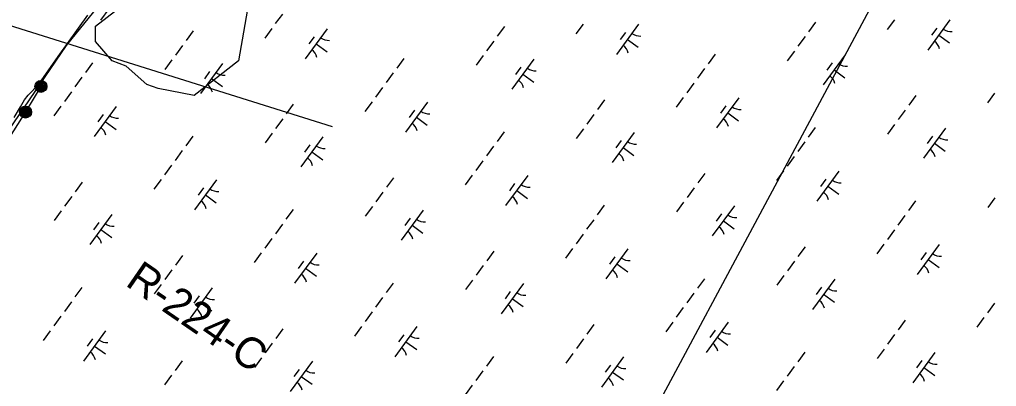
# Model space of a CAD drawing. Extents: x 3905714 to 3926767, y 183354 to 205755.
# Drawn here: x 3915542 to 3916850, y 188757 to 189249 of the extents above; entities that cross this region are included whole.
import ezdxf

# ---------------------------------------------------------------- set-up
doc = ezdxf.new("R2010")
doc.units = 0
for name, color, linetype in [('V-RIVR-EDGE', 7, 'Continuous'), ('V-RIVR-RANG-IDEN', 7, 'Continuous'), ('V-RRAP-FSHR', 7, 'Continuous'), ('V-TOPO-SHOR', 7, 'Continuous'), ('V-UTIL-LINE', 7, 'Continuous'), ('V-WETL-SWMP', 7, 'Continuous')]:
    doc.layers.add(name, color=color, linetype=linetype)

msp = doc.modelspace()

# ---------------------------------------------------------------- linework, layer by layer
at = {"layer": 'V-RIVR-EDGE'}
for points in [[(3915658.9, 189281.1), (3915604.9, 189214.2), (3915307.8, 188778.8)], [(3915850.4, 189281.1), (3915835.5, 189193.7), (3915776, 189147.2), (3915727.7, 189156.5), (3915712.8, 189162.1), (3915684.9, 189186.3), (3915666.3, 189193.7), (3915644, 189219.7), (3915644, 189240.2), (3915684.9, 189271.8)]]:
    msp.add_lwpolyline(points, dxfattribs=at)
at = {"layer": 'V-RRAP-FSHR'}
for points in [[(3915571, 189159.3), (3915550.3, 189125.1), (3915528.9, 189091.3), (3915506.4, 189058.2), (3915483.9, 189025.1), (3915461.4, 188992.3), (3915438.9, 188959), (3915417.6, 188925.1), (3915396.4, 188891.2), (3915375.2, 188857.3), (3915354, 188823.4), (3915332.7, 188789.5), (3915311.1, 188755.8), (3915289.9, 188721.9), (3915268.9, 188687.9), (3915247.9, 188653.8), (3915226.2, 188620.3), (3915202.1, 188588.3), (3915178.5, 188556.4), (3915154, 188524.4), (3915129.9, 188492.4)], [(3915572.7, 189166.4), (3915574.5, 189165.4), (3915577, 189163.3), (3915578, 189160.9), (3915577.9, 189157.7), (3915576.7, 189155.2), (3915574.3, 189152.9), (3915571.5, 189152.4), (3915569.2, 189152.3), (3915566.7, 189153.6), (3915565, 189155.5), (3915564.1, 189157.7), (3915563.9, 189159.9), (3915564.6, 189162.4), (3915566.9, 189165), (3915569.8, 189166.3), (3915572.2, 189166.3), (3915574.7, 189163.8), (3915576.6, 189161.5), (3915576.8, 189158.8), (3915575.8, 189155.7), (3915573.3, 189153.8), (3915570.4, 189153.4), (3915567.7, 189154.2), (3915565.6, 189156.5), (3915565, 189159.4), (3915566.1, 189162.7), (3915568.5, 189164.6), (3915571.2, 189165.3), (3915574.2, 189163.6), (3915575.6, 189161.2), (3915575.8, 189158.4), (3915574.7, 189155.9), (3915572.4, 189154.5), (3915569.7, 189154.3), (3915567.1, 189156.2), (3915566, 189158.8), (3915567.2, 189162.5), (3915569.6, 189164.1), (3915571.5, 189164.1), (3915573.8, 189162.1), (3915575, 189159.5), (3915574.4, 189157.1), (3915572, 189155.3), (3915569.6, 189155.5), (3915567.3, 189157.5), (3915567.2, 189159.9), (3915568.3, 189162.1), (3915570.1, 189163.3), (3915572.1, 189162.8), (3915573.3, 189161.2), (3915574, 189159), (3915573, 189157.2), (3915571.3, 189156.3), (3915569.2, 189156.9), (3915568.2, 189158.5), (3915568.2, 189160.2), (3915569.7, 189162), (3915571, 189162.2), (3915572.4, 189160.7), (3915572.9, 189158.9), (3915572.2, 189157.6), (3915570.6, 189157.4), (3915569.1, 189158.5), (3915569.2, 189160.1), (3915570.1, 189161), (3915571.6, 189160.3), (3915571.9, 189158.7), (3915570.7, 189158.3), (3915570, 189159.3), (3915570.3, 189160.1), (3915571, 189159.3)], [(3915552, 189132.1), (3915553.9, 189131.2), (3915556.3, 189129), (3915557.4, 189126.6), (3915557.3, 189123.4), (3915556.1, 189121), (3915553.7, 189118.6), (3915550.8, 189118.2), (3915548.6, 189118), (3915546.1, 189119.4), (3915544.3, 189121.2), (3915543.5, 189123.4), (3915543.3, 189125.6), (3915544, 189128.1), (3915546.3, 189130.8), (3915549.2, 189132), (3915551.6, 189132), (3915554.1, 189129.6), (3915556, 189127.3), (3915556.2, 189124.5), (3915555.2, 189121.4), (3915552.7, 189119.5), (3915549.7, 189119.1), (3915547.1, 189120), (3915545, 189122.2), (3915544.3, 189125.1), (3915545.5, 189128.4), (3915547.9, 189130.4), (3915550.6, 189131), (3915553.5, 189129.3), (3915554.9, 189127), (3915555.2, 189124.1), (3915554, 189121.6), (3915551.8, 189120.2), (3915549, 189120.1), (3915546.5, 189121.9), (3915545.4, 189124.5), (3915546.6, 189128.2), (3915548.9, 189129.8), (3915550.8, 189129.9), (3915553.2, 189127.9), (3915554.3, 189125.2), (3915553.7, 189122.9), (3915551.3, 189121), (3915549, 189121.2), (3915546.6, 189123.2), (3915546.6, 189125.7), (3915547.7, 189127.8), (3915549.5, 189129), (3915551.5, 189128.6), (3915552.6, 189126.9), (3915553.4, 189124.7), (3915552.4, 189122.9), (3915550.6, 189122), (3915548.5, 189122.6), (3915547.5, 189124.2), (3915547.6, 189126), (3915549, 189127.7), (3915550.3, 189127.9), (3915551.7, 189126.4), (3915552.2, 189124.6), (3915551.5, 189123.4), (3915550, 189123.2), (3915548.4, 189124.2), (3915548.5, 189125.8), (3915549.5, 189126.8), (3915551, 189126), (3915551.2, 189124.4), (3915550.1, 189124.1), (3915549.4, 189125), (3915549.7, 189125.8), (3915550.4, 189125)]]:
    msp.add_lwpolyline(points, dxfattribs=at)
for centre in [(3915571, 189159.3), (3915550.3, 189125)]:
    msp.add_circle(centre, 8, dxfattribs=at)
at = {"layer": 'V-TOPO-SHOR'}
msp.add_lwpolyline([(3915535.2, 189117.9), (3915543.5, 189132.2), (3915549.1, 189141.4), (3915553.8, 189147.5), (3915559.3, 189152.9), (3915566, 189160.7), (3915572.2, 189168.2), (3915593.8, 189199.6), (3915633.7, 189254.6)], dxfattribs=at)
at = {"layer": 'V-UTIL-LINE'}
msp.add_line((3913397.1, 189910.6), (3915961, 189105.5), dxfattribs=at)
msp.add_lwpolyline([(3922094.7, 198742.6), (3921080, 197477.6), (3915734.8, 187496.7)], dxfattribs=at)
at = {"layer": 'V-WETL-SWMP'}
for p, q in [((3915680.1, 189288.4), (3915650.5, 189248.1)), ((3915593.8, 189199.6), (3915633.7, 189254.6)), ((3915894.2, 189256.3), (3915884.7, 189243.4)), ((3915880, 189237), (3915870.6, 189224.1)), ((3915954.2, 189236.6), (3915924.7, 189196.3)), ((3916191.3, 189239.5), (3916181.8, 189226.6)), ((3916296.7, 189242.8), (3916287.2, 189229.9)), ((3916370.9, 189242.5), (3916341.3, 189202.1)), ((3916608, 189245.3), (3916598.5, 189232.4)), ((3916713.4, 189248.6), (3916703.9, 189235.7)), ((3916787.6, 189248.3), (3916758, 189208)), ((3916770.1, 189237.5), (3916763, 189227.8)), ((3915774.6, 189233.7), (3915765.2, 189220.8)), ((3915936.8, 189225.9), (3915929.7, 189216.2)), ((3916353.4, 189231.7), (3916346.3, 189222)), ((3916593.8, 189226), (3916584.3, 189213.1)), ((3916772.8, 189228.1), (3916787.3, 189217.5)), ((3915760.4, 189214.3), (3915751, 189201.4)), ((3915939.4, 189216.5), (3915953.9, 189205.8)), ((3916177.1, 189220.1), (3916167.6, 189207.2)), ((3916356.1, 189222.3), (3916370.6, 189211.7)), ((3915572.2, 189168.2), (3915593.8, 189199.6)), ((3916056.8, 189196.7), (3916047.3, 189183.8)), ((3916162.9, 189200.8), (3916153.5, 189187.9)), ((3916473.4, 189202.6), (3916464, 189189.7)), ((3916579.6, 189206.6), (3916570.1, 189193.7)), ((3916647.6, 189201.8), (3916618, 189161.4)), ((3915640.1, 189190.9), (3915630.6, 189178)), ((3915746.2, 189195), (3915736.8, 189182.1)), ((3915814.2, 189190.1), (3915784.7, 189149.8)), ((3916230.9, 189196), (3916201.4, 189155.6)), ((3916213.5, 189185.2), (3916206.4, 189175.5)), ((3916630.1, 189191), (3916623.1, 189181.3)), ((3915625.9, 189171.6), (3915616.4, 189158.7)), ((3915796.8, 189179.4), (3915789.7, 189169.7)), ((3916042.6, 189177.4), (3916033.1, 189164.5)), ((3916216.1, 189175.8), (3916230.7, 189165.1)), ((3916459.2, 189183.2), (3916449.8, 189170.3)), ((3916632.8, 189181.6), (3916647.3, 189171)), ((3915559.3, 189152.9), (3915566, 189160.7)), ((3915566, 189160.7), (3915572.2, 189168.2)), ((3915799.5, 189170), (3915814, 189159.3)), ((3916028.4, 189158), (3916018.9, 189145.1)), ((3916445.1, 189163.8), (3916435.6, 189150.9)), ((3915549.1, 189141.4), (3915553.8, 189147.5)), ((3915553.8, 189147.5), (3915559.3, 189152.9)), ((3915611.7, 189152.2), (3915602.3, 189139.3)), ((3916430.9, 189144.5), (3916421.4, 189131.6)), ((3916505.1, 189144.2), (3916475.5, 189103.8)), ((3916742.1, 189147), (3916732.7, 189134.1)), ((3916847.5, 189150.3), (3916838.1, 189137.4)), ((3915535.2, 189117.9), (3915543.5, 189132.2)), ((3915543.5, 189132.2), (3915549.1, 189141.4)), ((3915597.5, 189132.8), (3915588.1, 189119.9)), ((3915671.7, 189132.5), (3915642.2, 189092.2)), ((3915908.8, 189135.4), (3915899.3, 189122.5)), ((3916014.2, 189138.7), (3916004.7, 189125.8)), ((3916088.4, 189138.3), (3916058.8, 189098)), ((3916325.5, 189141.2), (3916316, 189128.3)), ((3916487.6, 189133.4), (3916480.5, 189123.7)), ((3915654.3, 189121.7), (3915647.2, 189112.1)), ((3916070.9, 189127.6), (3916063.8, 189117.9)), ((3916073.6, 189118.2), (3916088.1, 189107.5)), ((3916311.3, 189121.8), (3916301.8, 189108.9)), ((3916490.3, 189124), (3916504.8, 189113.4)), ((3916728, 189127.7), (3916718.5, 189114.8)), ((3915656.9, 189112.3), (3915671.5, 189101.7)), ((3915894.6, 189116), (3915885.1, 189103.1)), ((3916713.8, 189108.3), (3916704.3, 189095.4)), ((3915774.3, 189092.6), (3915764.8, 189079.7)), ((3915880.4, 189096.7), (3915871, 189083.7)), ((3915948.4, 189091.8), (3915918.9, 189051.5)), ((3916190.9, 189098.4), (3916181.5, 189085.5)), ((3916297.1, 189102.5), (3916287.6, 189089.6)), ((3916365.1, 189097.6), (3916335.6, 189057.3)), ((3916607.6, 189104.3), (3916598.1, 189091.4)), ((3916781.8, 189103.5), (3916752.2, 189063.1)), ((3916764.3, 189092.7), (3916757.2, 189083)), ((3915931, 189081.1), (3915923.9, 189071.4)), ((3916176.7, 189079.1), (3916167.3, 189066.2)), ((3916347.6, 189086.9), (3916340.6, 189077.2)), ((3916593.4, 189084.9), (3916584, 189072)), ((3916767, 189083.3), (3916781.5, 189072.7)), ((3915760.1, 189073.3), (3915750.6, 189060.3)), ((3915933.7, 189071.7), (3915948.2, 189061)), ((3916350.3, 189077.5), (3916364.8, 189066.8)), ((3915745.9, 189053.9), (3915736.4, 189041)), ((3916162.6, 189059.7), (3916153.1, 189046.8)), ((3916579.2, 189065.5), (3916569.8, 189052.6)), ((3916148.4, 189040.4), (3916138.9, 189027.5)), ((3916222.6, 189040), (3916193, 188999.7)), ((3916459.6, 189042.9), (3916450.2, 189030)), ((3916565.1, 189046.2), (3916555.6, 189033.3)), ((3916639.2, 189045.9), (3916609.7, 189005.5)), ((3915626.3, 189031.2), (3915616.8, 189018.3)), ((3915731.7, 189034.5), (3915722.2, 189021.6)), ((3915805.9, 189034.2), (3915776.3, 188993.9)), ((3916043, 189037.1), (3916033.5, 189024.2)), ((3916205.1, 189029.3), (3916198, 189019.6)), ((3916621.8, 189035.1), (3916614.7, 189025.4)), ((3915788.4, 189023.4), (3915781.3, 189013.8)), ((3915791.1, 189014), (3915805.6, 189003.4)), ((3916028.8, 189017.7), (3916019.3, 189004.8)), ((3916207.8, 189019.9), (3916222.3, 189009.2)), ((3916445.5, 189023.5), (3916436, 189010.6)), ((3916624.5, 189025.7), (3916639, 189015.1)), ((3915612.1, 189011.9), (3915602.7, 188999)), ((3916431.3, 189004.2), (3916421.8, 188991.3)), ((3916741.8, 189006), (3916732.3, 188993.1)), ((3916847.9, 189010), (3916838.5, 188997.1)), ((3915597.9, 188992.5), (3915588.5, 188979.6)), ((3915665.9, 188987.7), (3915636.4, 188947.4)), ((3915908.4, 188994.3), (3915899, 188981.4)), ((3916014.6, 188998.3), (3916005.1, 188985.4)), ((3916082.6, 188993.5), (3916053.1, 188953.2)), ((3916325.1, 189000.1), (3916315.7, 188987.2)), ((3916499.3, 188999.3), (3916469.7, 188959)), ((3916481.8, 188988.6), (3916474.7, 188978.9)), ((3915648.5, 188976.9), (3915641.4, 188967.2)), ((3915894.3, 188974.9), (3915884.8, 188962)), ((3916065.2, 188982.7), (3916058.1, 188973.1)), ((3916310.9, 188980.8), (3916301.5, 188967.9)), ((3916484.5, 188979.2), (3916499, 188968.5)), ((3916727.6, 188986.6), (3916718.1, 188973.7)), ((3915651.2, 188967.5), (3915665.7, 188956.9)), ((3916067.8, 188973.3), (3916082.4, 188962.7)), ((3916296.7, 188961.4), (3916287.3, 188948.5)), ((3916713.4, 188967.2), (3916704, 188954.3)), ((3915880.1, 188955.6), (3915870.6, 188942.7)), ((3916699.2, 188947.9), (3916689.8, 188935)), ((3915865.9, 188936.2), (3915856.4, 188923.3)), ((3915940.1, 188935.9), (3915910.5, 188895.6)), ((3916177.1, 188938.8), (3916167.7, 188925.9)), ((3916282.6, 188942.1), (3916273.1, 188929.1)), ((3916356.7, 188941.7), (3916327.2, 188901.4)), ((3916593.8, 188944.6), (3916584.4, 188931.7)), ((3916773.4, 188947.5), (3916743.9, 188907.2)), ((3916756, 188936.8), (3916748.9, 188927.1)), ((3915760.5, 188932.9), (3915751, 188920)), ((3915922.6, 188925.1), (3915915.5, 188915.5)), ((3916339.3, 188931), (3916332.2, 188921.3)), ((3916579.6, 188925.2), (3916570.2, 188912.3)), ((3916758.6, 188927.4), (3916773.2, 188916.7)), ((3915746.3, 188913.6), (3915736.8, 188900.7)), ((3915925.3, 188915.7), (3915939.8, 188905.1)), ((3916163, 188919.4), (3916153.5, 188906.5)), ((3916342, 188921.6), (3916356.5, 188910.9)), ((3916042.6, 188896), (3916033.2, 188883.1)), ((3916148.8, 188900), (3916139.3, 188887.1)), ((3916459.3, 188901.8), (3916449.8, 188888.9)), ((3916565.5, 188905.9), (3916556, 188893)), ((3916633.5, 188901), (3916603.9, 188860.7)), ((3915625.9, 188890.2), (3915616.5, 188877.3)), ((3915732.1, 188894.2), (3915722.6, 188881.3)), ((3915800.1, 188889.4), (3915770.6, 188849.1)), ((3916216.8, 188895.2), (3916187.2, 188854.9)), ((3916199.3, 188884.4), (3916192.2, 188874.8)), ((3916445.1, 188882.5), (3916435.6, 188869.6)), ((3916616, 188890.3), (3916608.9, 188880.6)), ((3915611.8, 188870.8), (3915602.3, 188857.9)), ((3915782.7, 188878.6), (3915775.6, 188868.9)), ((3916028.4, 188876.6), (3916019, 188863.7)), ((3916202, 188875), (3916216.5, 188864.4)), ((3916618.7, 188880.9), (3916633.2, 188870.2)), ((3915785.3, 188869.2), (3915799.9, 188858.6)), ((3916014.2, 188857.3), (3916004.8, 188844.4)), ((3916430.9, 188863.1), (3916421.5, 188850.2)), ((3916847.6, 188868.9), (3916838.1, 188856)), ((3915597.6, 188851.5), (3915588.1, 188838.5)), ((3916416.7, 188843.7), (3916407.3, 188830.8)), ((3916490.9, 188843.4), (3916461.4, 188803.1)), ((3916728, 188846.3), (3916718.5, 188833.4)), ((3916833.4, 188849.6), (3916824, 188836.7)), ((3915583.4, 188832.1), (3915573.9, 188819.2)), ((3915657.6, 188831.8), (3915628, 188791.4)), ((3915894.7, 188834.6), (3915885.2, 188821.7)), ((3916000.1, 188837.9), (3915990.6, 188825)), ((3916074.2, 188837.6), (3916044.7, 188797.3)), ((3916311.3, 188840.5), (3916301.9, 188827.5)), ((3916473.5, 188832.7), (3916466.4, 188823)), ((3915640.1, 188821), (3915633, 188811.3)), ((3916056.8, 188826.8), (3916049.7, 188817.1)), ((3916059.5, 188817.4), (3916074, 188806.8)), ((3916297.1, 188821.1), (3916287.7, 188808.2)), ((3916476.1, 188823.3), (3916490.7, 188812.6)), ((3916713.8, 188826.9), (3916704.4, 188814)), ((3915642.8, 188811.6), (3915657.3, 188801)), ((3915880.5, 188815.3), (3915871, 188802.4)), ((3916699.6, 188807.6), (3916690.2, 188794.7)), ((3915760.1, 188791.9), (3915750.7, 188779)), ((3915866.3, 188795.9), (3915856.8, 188783)), ((3915934.3, 188791.1), (3915904.7, 188750.7)), ((3916176.8, 188797.7), (3916167.3, 188784.8)), ((3916283, 188801.7), (3916273.5, 188788.8)), ((3916351, 188796.9), (3916321.4, 188756.6)), ((3916593.5, 188803.5), (3916584, 188790.6)), ((3916767.6, 188802.7), (3916738.1, 188762.4)), ((3916750.2, 188792), (3916743.1, 188782.3)), ((3915916.8, 188780.3), (3915909.7, 188770.6)), ((3916162.6, 188778.3), (3916153.2, 188765.4)), ((3916333.5, 188786.1), (3916326.4, 188776.5)), ((3916579.3, 188784.2), (3916569.8, 188771.3)), ((3916752.9, 188782.6), (3916767.4, 188771.9)), ((3915745.9, 188772.5), (3915736.5, 188759.6)), ((3915919.5, 188770.9), (3915934, 188760.3)), ((3916336.2, 188776.7), (3916350.7, 188766.1)), ((3916565.1, 188764.8), (3916555.6, 188751.9)), ((3916148.4, 188759), (3916139, 188746.1))]:
    msp.add_line(p, q, dxfattribs=at)
for centre, start, end in [((3916789.3, 189250.3), 233, 274.5436), ((3915955.9, 189238.6), 233, 274.5436), ((3916372.6, 189244.4), 233, 274.5436), ((3916340, 189199.9), 13, 54.5436), ((3916756.6, 189205.7), 13, 54.5436), ((3915923.3, 189194.1), 13, 54.5436), ((3916232.7, 189197.9), 233, 274.5436), ((3916649.3, 189203.8), 233, 274.5436), ((3915816, 189192.1), 233, 274.5436), ((3916616.7, 189159.2), 13, 54.5436), ((3915783.3, 189147.5), 13, 54.5436), ((3916200, 189153.4), 13, 54.5436), ((3916506.8, 189146.1), 233, 274.5436), ((3915673.5, 189134.5), 233, 274.5436), ((3916090.1, 189140.3), 233, 274.5436), ((3916057.5, 189095.7), 13, 54.5436), ((3916474.1, 189101.6), 13, 54.5436), ((3915640.8, 189089.9), 13, 54.5436), ((3915950.2, 189093.8), 233, 274.5436), ((3916366.8, 189099.6), 233, 274.5436), ((3916783.5, 189105.4), 233, 274.5436), ((3916334.2, 189055.1), 13, 54.5436), ((3916750.9, 189060.9), 13, 54.5436), ((3915917.5, 189049.2), 13, 54.5436), ((3916224.3, 189042), 233, 274.5436), ((3916641, 189047.8), 233, 274.5436), ((3915807.6, 189036.2), 233, 274.5436), ((3916608.3, 189003.3), 13, 54.5436), ((3915775, 188991.6), 13, 54.5436), ((3916191.7, 188997.4), 13, 54.5436), ((3916501, 189001.3), 233, 274.5436), ((3915667.7, 188989.7), 233, 274.5436), ((3916084.3, 188995.5), 233, 274.5436), ((3916051.7, 188950.9), 13, 54.5436), ((3916468.4, 188956.8), 13, 54.5436), ((3915635, 188945.1), 13, 54.5436), ((3916775.2, 188949.5), 233, 274.5436), ((3915941.8, 188937.9), 233, 274.5436), ((3916358.5, 188943.7), 233, 274.5436), ((3916325.8, 188899.1), 13, 54.5436), ((3916742.5, 188905), 13, 54.5436), ((3915909.2, 188893.3), 13, 54.5436), ((3916218.5, 188897.2), 233, 274.5436), ((3916635.2, 188903), 233, 274.5436), ((3915801.9, 188891.4), 233, 274.5436), ((3916602.6, 188858.4), 13, 54.5436), ((3915769.2, 188846.8), 13, 54.5436), ((3916185.9, 188852.6), 13, 54.5436), ((3916492.7, 188845.4), 233, 274.5436), ((3915659.3, 188833.7), 233, 274.5436), ((3916076, 188839.6), 233, 274.5436), ((3916043.3, 188795), 13, 54.5436), ((3916460, 188800.8), 13, 54.5436), ((3915626.7, 188789.2), 13, 54.5436), ((3915936, 188793.1), 233, 274.5436), ((3916352.7, 188798.9), 233, 274.5436), ((3916769.4, 188804.7), 233, 274.5436), ((3916320.1, 188754.3), 13, 54.5436), ((3916736.7, 188760.1), 13, 54.5436), ((3915903.4, 188748.5), 13, 54.5436)]:
    msp.add_arc(centre, 17.6, start, end, dxfattribs=at)

# ---------------------------------------------------------------- texts
at = {"layer": 'V-RIVR-RANG-IDEN'}
msp.add_text('R-224-C', height=41.5, rotation=325.4614, dxfattribs=at).set_placement((3915682.5, 188893.6))

doc.saveas('drawing.dxf')
